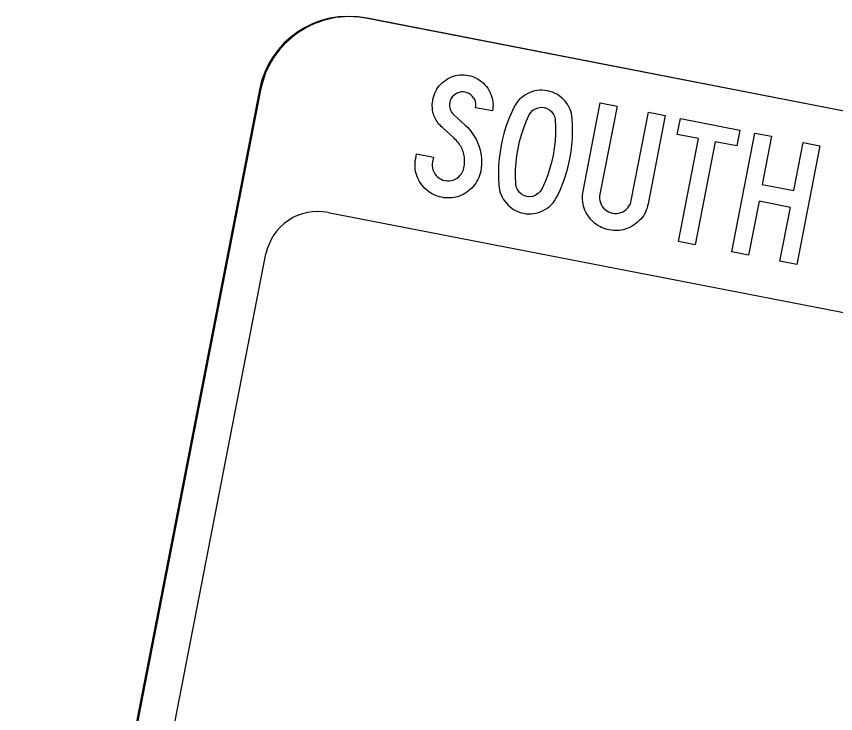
# Model space of a CAD drawing. Extents: x 2001876 to 2025694, y 804561 to 868938.
# Drawn here: x 2024377.23 to 2024402.93, y 807042.43 to 807064.3 of the extents above; entities that cross this region are included whole.
import ezdxf

# ---------------------------------------------------------------- set-up
doc = ezdxf.new("R2010")
doc.units = 0
doc.layers.add('TR SN EXTRUDED PANEL SIGNS- MOUNTED OVERHEAD', color=7, linetype='Continuous')

msp = doc.modelspace()

# ---------------------------------------------------------------- linework, layer by layer
at = {"layer": 'TR SN EXTRUDED PANEL SIGNS- MOUNTED OVERHEAD'}
for p, q in [((2024388.194, 807064.247), (2024388.194, 807064.247)), ((2024442.316, 807053.715), (2024388.23, 807064.24)), ((2024384.888, 807061.987), (2024377.267, 807022.822)), ((2024378.395, 807022.602), (2024385.06, 807056.847)), ((2024385.06, 807056.847), (2024385.06, 807056.848))]:
    msp.add_line(p, q, dxfattribs=at)
for points in [[(2024442.28, 807053.722), (2024442.28, 807053.722), (2024388.194, 807064.247)], [(2024389.784, 807059.99), (2024390.311, 807059.888), (2024390.283, 807059.742), (2024390.274, 807059.674), (2024390.274, 807059.609), (2024390.282, 807059.545), (2024390.298, 807059.482), (2024390.324, 807059.422), (2024390.358, 807059.364), (2024390.399, 807059.309), (2024390.444, 807059.263), (2024390.494, 807059.224), (2024390.55, 807059.192), (2024390.611, 807059.167), (2024390.676, 807059.151), (2024390.744, 807059.141), (2024390.81, 807059.142), (2024390.874, 807059.15), (2024390.935, 807059.166), (2024390.996, 807059.193), (2024391.054, 807059.227), (2024391.108, 807059.268), (2024391.155, 807059.314), (2024391.194, 807059.365), (2024391.226, 807059.422), (2024391.251, 807059.482), (2024391.267, 807059.548), (2024391.276, 807059.598), (2024391.283, 807059.647), (2024391.287, 807059.696), (2024391.289, 807059.744), (2024391.289, 807059.792), (2024391.286, 807059.839), (2024391.282, 807059.885), (2024391.276, 807059.93), (2024391.266, 807059.974), (2024391.255, 807060.018), (2024391.242, 807060.061), (2024391.227, 807060.103), (2024391.209, 807060.145), (2024391.189, 807060.185), (2024391.167, 807060.226), (2024391.142, 807060.265), (2024391.115, 807060.304), (2024391.086, 807060.342), (2024391.056, 807060.38), (2024391.023, 807060.416), (2024390.988, 807060.453), (2024390.949, 807060.487), (2024390.592, 807060.81), (2024390.554, 807060.847), (2024390.518, 807060.884), (2024390.484, 807060.922), (2024390.453, 807060.961), (2024390.425, 807061.001), (2024390.399, 807061.041), (2024390.375, 807061.083), (2024390.353, 807061.125), (2024390.336, 807061.168), (2024390.32, 807061.213), (2024390.306, 807061.257), (2024390.295, 807061.303), (2024390.286, 807061.349), (2024390.281, 807061.397), (2024390.278, 807061.445), (2024390.276, 807061.495), (2024390.277, 807061.543), (2024390.282, 807061.594), (2024390.288, 807061.646), (2024390.297, 807061.698), (2024390.313, 807061.767), (2024390.333, 807061.833), (2024390.356, 807061.896), (2024390.385, 807061.956), (2024390.417, 807062.014), (2024390.453, 807062.068), (2024390.494, 807062.121), (2024390.539, 807062.17), (2024390.588, 807062.216), (2024390.64, 807062.26), (2024390.697, 807062.302), (2024390.757, 807062.339), (2024390.818, 807062.371), (2024390.879, 807062.399), (2024390.941, 807062.422), (2024391.006, 807062.441), (2024391.07, 807062.453), (2024391.136, 807062.462), (2024391.204, 807062.464), (2024391.272, 807062.462), (2024391.34, 807062.457), (2024391.411, 807062.446), (2024391.478, 807062.43), (2024391.544, 807062.409), (2024391.608, 807062.385), (2024391.668, 807062.358), (2024391.726, 807062.325), (2024391.781, 807062.288), (2024391.833, 807062.249), (2024391.884, 807062.204), (2024391.929, 807062.155)], [(2024384.852, 807061.994), (2024384.852, 807061.994), (2024377.23, 807022.829)], [(2024391.929, 807062.155), (2024391.974, 807062.101), (2024392.015, 807062.044), (2024392.054, 807061.985), (2024392.086, 807061.924), (2024392.114, 807061.862), (2024392.138, 807061.8), (2024392.155, 807061.736), (2024392.168, 807061.671), (2024392.178, 807061.606), (2024392.181, 807061.539), (2024392.18, 807061.471), (2024392.173, 807061.403), (2024392.162, 807061.334), (2024391.636, 807061.436), (2024391.644, 807061.502), (2024391.642, 807061.567), (2024391.63, 807061.629), (2024391.606, 807061.689), (2024391.573, 807061.747), (2024391.531, 807061.8), (2024391.484, 807061.844), (2024391.432, 807061.879), (2024391.374, 807061.906), (2024391.31, 807061.923), (2024391.243, 807061.931), (2024391.179, 807061.928), (2024391.118, 807061.915), (2024391.058, 807061.892), (2024391, 807061.86), (2024390.947, 807061.818), (2024390.903, 807061.772), (2024390.868, 807061.719), (2024390.842, 807061.661), (2024390.825, 807061.597), (2024390.816, 807061.541), (2024390.816, 807061.486), (2024390.822, 807061.435), (2024390.834, 807061.385), (2024390.853, 807061.337), (2024390.878, 807061.292), (2024390.911, 807061.25), (2024390.949, 807061.21), (2024391.305, 807060.89), (2024391.388, 807060.811), (2024391.463, 807060.727), (2024391.531, 807060.639), (2024391.593, 807060.545), (2024391.648, 807060.448), (2024391.695, 807060.347), (2024391.736, 807060.241), (2024391.768, 807060.144), (2024391.791, 807060.046), (2024391.808, 807059.947), (2024391.82, 807059.847), (2024391.824, 807059.748), (2024391.821, 807059.647), (2024391.81, 807059.547), (2024391.794, 807059.445), (2024391.778, 807059.376), (2024391.759, 807059.31), (2024391.736, 807059.246), (2024391.709, 807059.185), (2024391.678, 807059.126), (2024391.644, 807059.07), (2024391.605, 807059.015), (2024391.563, 807058.964), (2024391.517, 807058.915), (2024391.467, 807058.868), (2024391.413, 807058.824), (2024391.356, 807058.782), (2024391.301, 807058.747), (2024391.245, 807058.715), (2024391.188, 807058.687), (2024391.13, 807058.664), (2024391.071, 807058.644), (2024391.012, 807058.629), (2024390.952, 807058.616), (2024390.891, 807058.607), (2024390.829, 807058.604), (2024390.767, 807058.603), (2024390.703, 807058.605), (2024390.639, 807058.612), (2024390.574, 807058.624), (2024390.506, 807058.638), (2024390.439, 807058.658), (2024390.375, 807058.682), (2024390.314, 807058.708), (2024390.254, 807058.739), (2024390.198, 807058.774), (2024390.145, 807058.812), (2024390.093, 807058.854), (2024390.044, 807058.901), (2024389.998, 807058.951), (2024389.954, 807059.005), (2024389.913, 807059.062), (2024389.875, 807059.122), (2024389.841, 807059.183), (2024389.813, 807059.244), (2024389.789, 807059.307), (2024389.769, 807059.37)], [(2024394.627, 807060.047), (2024394.653, 807060.257), (2024394.671, 807060.466), (2024394.678, 807060.675), (2024394.676, 807060.885), (2024394.665, 807061.093), (2024394.656, 807061.173), (2024394.641, 807061.249), (2024394.621, 807061.323), (2024394.595, 807061.395), (2024394.562, 807061.463), (2024394.523, 807061.53), (2024394.478, 807061.596), (2024394.426, 807061.657), (2024394.372, 807061.714), (2024394.312, 807061.767), (2024394.25, 807061.814), (2024394.184, 807061.856), (2024394.114, 807061.891), (2024394.043, 807061.92), (2024393.966, 807061.944), (2024393.887, 807061.964), (2024393.807, 807061.975), (2024393.727, 807061.982), (2024393.648, 807061.982), (2024393.57, 807061.974), (2024393.494, 807061.96), (2024393.419, 807061.94), (2024393.344, 807061.913), (2024393.271, 807061.88), (2024393.202, 807061.842), (2024393.135, 807061.798), (2024393.074, 807061.75), (2024393.016, 807061.698), (2024392.964, 807061.641), (2024392.917, 807061.581), (2024392.874, 807061.516), (2024392.835, 807061.446), (2024392.747, 807061.255), (2024392.668, 807061.061), (2024392.597, 807060.865), (2024392.535, 807060.665), (2024392.483, 807060.461), (2024392.437, 807060.255), (2024392.402, 807060.049), (2024392.375, 807059.841), (2024392.358, 807059.634), (2024392.349, 807059.425), (2024392.35, 807059.216), (2024392.361, 807059.006), (2024392.369, 807058.927), (2024392.383, 807058.85), (2024392.405, 807058.776), (2024392.432, 807058.703), (2024392.465, 807058.632), (2024392.503, 807058.564), (2024392.548, 807058.499), (2024392.599, 807058.436), (2024392.655, 807058.376), (2024392.714, 807058.323), (2024392.777, 807058.275), (2024392.843, 807058.234), (2024392.912, 807058.197), (2024392.985, 807058.167), (2024393.061, 807058.142), (2024393.14, 807058.124), (2024393.221, 807058.111), (2024393.302, 807058.106), (2024393.38, 807058.106), (2024393.459, 807058.114), (2024393.536, 807058.127), (2024393.612, 807058.148), (2024393.687, 807058.175), (2024393.759, 807058.21), (2024393.83, 807058.249), (2024393.897, 807058.294), (2024393.958, 807058.343), (2024394.015, 807058.395), (2024394.066, 807058.454), (2024394.113, 807058.516), (2024394.156, 807058.582), (2024394.194, 807058.653), (2024394.282, 807058.844), (2024394.362, 807059.037), (2024394.432, 807059.233), (2024394.494, 807059.431), (2024394.546, 807059.633), (2024394.591, 807059.836), (2024394.627, 807060.047)], [(2024394.015, 807059.721), (2024393.956, 807059.506), (2024393.885, 807059.295), (2024393.804, 807059.088), (2024393.711, 807058.884), (2024393.662, 807058.805), (2024393.596, 807058.739), (2024393.517, 807058.688), (2024393.429, 807058.655), (2024393.338, 807058.642), (2024393.243, 807058.651), (2024393.151, 807058.679), (2024393.071, 807058.726), (2024393.001, 807058.79), (2024392.947, 807058.869), (2024392.912, 807058.954), (2024392.895, 807059.047), (2024392.887, 807059.27), (2024392.889, 807059.492), (2024392.902, 807059.714), (2024392.927, 807059.934), (2024392.965, 807060.153), (2024393.012, 807060.372), (2024393.072, 807060.588), (2024393.143, 807060.799), (2024393.225, 807061.006), (2024393.316, 807061.208), (2024393.366, 807061.288), (2024393.43, 807061.353), (2024393.51, 807061.403), (2024393.599, 807061.436), (2024393.69, 807061.45), (2024393.786, 807061.441), (2024393.877, 807061.413), (2024393.957, 807061.367), (2024394.026, 807061.303), (2024394.081, 807061.227), (2024394.117, 807061.143), (2024394.133, 807061.052), (2024394.143, 807060.831), (2024394.141, 807060.61), (2024394.127, 807060.386), (2024394.101, 807060.163), (2024394.064, 807059.939), (2024394.015, 807059.721)], [(2024389.769, 807059.37), (2024389.754, 807059.435), (2024389.743, 807059.5), (2024389.736, 807059.566), (2024389.734, 807059.634), (2024389.737, 807059.701), (2024389.744, 807059.771), (2024389.755, 807059.841), (2024389.784, 807059.99), (2024389.784, 807059.99)], [(2024387.007, 807058.149), (2024387.008, 807058.149), (2024405.067, 807054.647), (2024405.05, 807054.833), (2024404.226, 807055.2), (2024404.105, 807055.703), (2024403.761, 807055.926), (2024403.384, 807056.389), (2024403.349, 807057.454), (2024405.118, 807058.934), (2024407.788, 807059.344), (2024408.104, 807059.605), (2024414.261, 807058.172), (2024415.205, 807056.3), (2024418.964, 807055.499), (2024419.853, 807054.111), (2024421.636, 807051.422), (2024441.095, 807047.635)]]:
    msp.add_lwpolyline(points, dxfattribs=at)
for points in [[(2024397.584, 807061.187), (2024397.046, 807058.423), (2024397.03, 807058.354), (2024397.011, 807058.287), (2024396.988, 807058.223), (2024396.961, 807058.163), (2024396.93, 807058.103), (2024396.896, 807058.046), (2024396.857, 807057.993), (2024396.814, 807057.941), (2024396.769, 807057.893), (2024396.718, 807057.846), (2024396.665, 807057.802), (2024396.608, 807057.76), (2024396.553, 807057.725), (2024396.496, 807057.693), (2024396.439, 807057.665), (2024396.382, 807057.642), (2024396.323, 807057.622), (2024396.264, 807057.607), (2024396.204, 807057.594), (2024396.143, 807057.585), (2024396.081, 807057.581), (2024396.019, 807057.581), (2024395.955, 807057.583), (2024395.891, 807057.59), (2024395.826, 807057.602), (2024395.763, 807057.615), (2024395.701, 807057.632), (2024395.641, 807057.654), (2024395.584, 807057.678), (2024395.528, 807057.705), (2024395.476, 807057.735), (2024395.425, 807057.77), (2024395.376, 807057.806), (2024395.33, 807057.846), (2024395.286, 807057.89), (2024395.243, 807057.937), (2024395.203, 807057.987), (2024395.165, 807058.041), (2024395.127, 807058.101), (2024395.093, 807058.162), (2024395.066, 807058.224), (2024395.041, 807058.286), (2024395.022, 807058.35), (2024395.006, 807058.414), (2024394.995, 807058.479), (2024394.989, 807058.546), (2024394.986, 807058.613), (2024394.989, 807058.681), (2024394.996, 807058.75), (2024395.007, 807058.82), (2024395.545, 807061.584), (2024396.072, 807061.482), (2024395.535, 807058.719), (2024395.525, 807058.651), (2024395.525, 807058.585), (2024395.534, 807058.522), (2024395.55, 807058.46), (2024395.576, 807058.4), (2024395.609, 807058.34), (2024395.651, 807058.287), (2024395.696, 807058.241), (2024395.746, 807058.202), (2024395.802, 807058.17), (2024395.863, 807058.145), (2024395.928, 807058.129), (2024395.996, 807058.119), (2024396.062, 807058.119), (2024396.126, 807058.128), (2024396.187, 807058.145), (2024396.248, 807058.171), (2024396.306, 807058.205), (2024396.36, 807058.247), (2024396.407, 807058.294), (2024396.446, 807058.344), (2024396.478, 807058.4), (2024396.503, 807058.461), (2024396.519, 807058.527), (2024397.057, 807061.29), (2024397.584, 807061.187)], [(2024399.825, 807060.235), (2024399.154, 807060.366), (2024398.525, 807057.138), (2024398.003, 807057.24), (2024398.631, 807060.467), (2024397.96, 807060.598), (2024398.057, 807061.095), (2024399.922, 807060.732), (2024399.825, 807060.235)], [(2024401.708, 807056.519), (2024401.181, 807056.621), (2024401.509, 807058.307), (2024400.525, 807058.499), (2024400.196, 807056.813), (2024399.669, 807056.915), (2024400.394, 807060.641), (2024400.921, 807060.538), (2024400.627, 807059.026), (2024401.612, 807058.834), (2024401.906, 807060.346), (2024402.433, 807060.244), (2024401.708, 807056.519)]]:
    msp.add_lwpolyline(points, close=True, dxfattribs=at)
for centre, radius, start, end in [((2024387.65, 807061.45), 2.85, 78.9875, 168.9871), ((2024387.686, 807061.443), 2.85, 78.9875, 168.9877), ((2024386.684, 807056.525), 1.656, 78.7572, 168.7574)]:
    msp.add_arc(centre, radius, start, end, dxfattribs=at)

doc.saveas('drawing.dxf')
